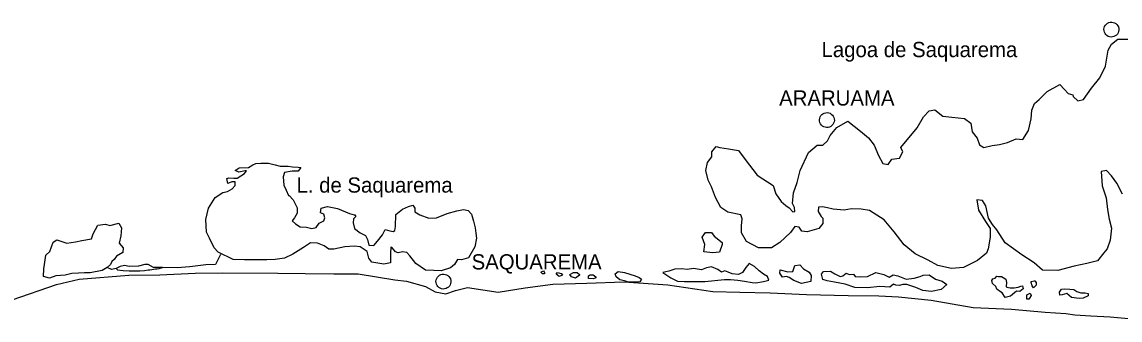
# Model space of a CAD drawing. Extents: x 662444 to 1640468, y 7452018 to 9606170.
# Drawn here: x 739609 to 785069, y 7459919 to 7472243 of the extents above; entities that cross this region are included whole.
import ezdxf

# ---------------------------------------------------------------- set-up
doc = ezdxf.new("R2010")
doc.units = 0
for name, color, linetype in [('Level 1', 7, 'Continuous'), ('Level 2', 7, 'Continuous'), ('Level 3', 7, 'Continuous')]:
    doc.layers.add(name, color=color, linetype=linetype)

msp = doc.modelspace()

# ---------------------------------------------------------------- linework, layer by layer
at = {"layer": 'Level 1'}
msp.add_line((750650, 7465062), (750671, 7465062), dxfattribs=at)
for points in [[(771237, 7464651), (771368, 7464560), (771519, 7464391), (771602, 7464411), (771594, 7464567), (771505, 7464735), (771544, 7465177), (771706, 7465606), (771827, 7466103), (772169, 7466850), (772524, 7467154), (772760, 7467150), (772958, 7467324), (773075, 7467543), (773338, 7467882), (773795, 7468140), (774321, 7467731), (774655, 7467459), (774896, 7467156), (775073, 7466720), (775252, 7466395), (775467, 7466347), (775615, 7466577), (775934, 7466616), (776072, 7466868), (775993, 7467047), (776665, 7467866), (776930, 7468326), (777171, 7468566), (777408, 7468617), (777732, 7468345), (778101, 7468305), (778634, 7468251), (778897, 7468057), (778952, 7467702), (779153, 7467443), (779250, 7467164), (779433, 7467050), (779774, 7467132), (780072, 7467171), (780413, 7467254), (780775, 7467413), (781041, 7467386), (781285, 7467758), (781386, 7468244), (781423, 7468598), (781521, 7468873), (781719, 7469036), (782054, 7469373), (782573, 7469652), (782764, 7469449), (782926, 7469290), (783120, 7469231), (783129, 7469165), (783320, 7468984), (783558, 7469035), (783885, 7469505), (784232, 7469931), (784467, 7470414), (784582, 7471077), (784710, 7471329), (784971, 7471535), (785546, 7471535)], [(785168, 7465125), (784941, 7465573), (784710, 7465877), (784509, 7466102), (784282, 7466062), (784333, 7465462), (784498, 7464972), (784551, 7464494), (784615, 7464083), (784721, 7463715), (784660, 7463218), (784530, 7462865), (784404, 7462690), (784130, 7462363), (783697, 7462260), (783172, 7462148), (782491, 7461973), (781865, 7461984), (781511, 7462279), (781004, 7462621), (780315, 7463111), (779966, 7463649), (779785, 7463863), (779626, 7464132), (779512, 7464644), (779372, 7464857), (779147, 7464894), (779211, 7464461), (779500, 7463990), (779689, 7463698), (779693, 7463344), (779612, 7462858), (779537, 7462682), (779172, 7462378), (778582, 7462090), (778088, 7462043), (777526, 7462176), (777130, 7462394), (776590, 7462658), (776135, 7463021), (775714, 7463561), (775302, 7464067), (774693, 7464444), (774355, 7464506), (773955, 7464513), (773646, 7464463), (773195, 7464505), (772960, 7464553), (772755, 7464601), (772591, 7464582), (772567, 7464405), (772697, 7464203), (772767, 7464124), (772763, 7463903), (772595, 7463706), (772120, 7463560), (771895, 7463586), (771785, 7463765), (771611, 7463780), (771422, 7463539), (770983, 7463126), (770641, 7462899), (770107, 7462909), (769598, 7463162), (769399, 7463520), (769404, 7463808), (769430, 7464096), (769371, 7464263), (768829, 7464383), (768545, 7464577), (768317, 7464991), (768160, 7465426), (768021, 7465705), (767926, 7466095), (767993, 7466426), (768172, 7466667), (768176, 7466877), (768344, 7467096), (768507, 7467049), (768866, 7466998), (769275, 7466924), (769556, 7466554), (770048, 7465913), (770707, 7465480), (770814, 7465135), (771034, 7464821), (771237, 7464651)], [(747326, 7464541), (747610, 7464979), (747922, 7465196), (748117, 7465237), (748314, 7465344), (748429, 7465476), (748432, 7465631), (748298, 7465633), (748133, 7465558), (748095, 7465769), (748168, 7465801), (748383, 7465786), (748517, 7465784), (748817, 7465979), (748901, 7466088), (748850, 7466089), (748593, 7466038), (748440, 7466107), (748606, 7466215), (748986, 7466220), (749162, 7466339), (749286, 7466392), (749502, 7466411), (749820, 7466405), (750096, 7466334), (750301, 7466276), (750629, 7466281), (750814, 7466256), (751049, 7466241), (751152, 7466228), (751047, 7466075), (750790, 7466068), (750481, 7466018), (750417, 7465842), (750452, 7465497), (750551, 7465285), (750650, 7465062)], [(750671, 7465062), (750842, 7464882), (751001, 7464558), (751008, 7464336), (750892, 7464149), (750797, 7464018), (750939, 7463894), (751121, 7463769), (751388, 7463753), (751613, 7463705), (751788, 7463747), (751914, 7463922), (752101, 7464019), (752154, 7464139), (752105, 7464295), (751973, 7464353), (751996, 7464541), (752254, 7464614), (752674, 7464530), (753163, 7464322), (753367, 7464263), (753388, 7464263), (753428, 7464196), (753334, 7464098), (753321, 7463932), (753378, 7463698), (753612, 7463528), (753835, 7463413), (753915, 7463246), (753972, 7463012), (754177, 7462998), (754334, 7463183), (754534, 7463446), (754640, 7463655), (754845, 7463607), (754978, 7463582), (755050, 7463625), (755074, 7463791), (755092, 7464278), (755363, 7464496), (755611, 7464613), (755797, 7464665), (755877, 7464542), (755874, 7464398), (756087, 7464262), (756455, 7464133), (756773, 7464139), (757218, 7464320), (757610, 7464435), (757888, 7464486), (758082, 7464449), (758213, 7464292), (758300, 7464002), (758378, 7463735), (758395, 7463513), (758432, 7463302), (758364, 7462948), (758090, 7462488), (757811, 7462404), (757647, 7462418), (757521, 7462221), (757354, 7462079), (756962, 7461953), (756654, 7461969), (756315, 7461975), (755920, 7462259), (755669, 7462573), (755538, 7462709), (755364, 7462734), (755188, 7462692), (755076, 7462739), (754945, 7462885), (754874, 7462930), (754870, 7462664), (754863, 7462277), (754585, 7462226), (754094, 7462312), (753974, 7462480), (753896, 7462758), (753612, 7462941), (753376, 7462978), (752976, 7462940), (752522, 7462848), (752317, 7462851), (752114, 7462988), (751839, 7463092), (751552, 7463108), (751261, 7462924), (750825, 7462644), (750474, 7462472), (750093, 7462423), (749744, 7462407), (749282, 7462414), (748820, 7462411), (748348, 7462419), (747727, 7462728), (747566, 7462897), (747367, 7463299), (747248, 7463545), (747216, 7464077), (747326, 7464541)], [(743141, 7462086), (742932, 7461964), (742438, 7461872), (742202, 7461865), (741945, 7461858), (741678, 7461840), (741400, 7461778), (741010, 7461751), (740752, 7461656), (740506, 7461715), (740511, 7462036), (740545, 7462213), (740592, 7462600), (740759, 7462752), (740899, 7463138), (741054, 7463235), (741462, 7463096), (741822, 7463145), (742090, 7463207), (742481, 7463279), (742557, 7463488), (742747, 7463840), (743066, 7463879), (743250, 7463831), (743621, 7463925), (743731, 7463735), (743705, 7463403), (743638, 7463094), (743799, 7462903), (743786, 7462704), (743516, 7462553), (743432, 7462421), (743328, 7462334), (743275, 7462213), (743141, 7462086)], [(768268, 7463385), (768591, 7463124), (768600, 7463036), (768492, 7462727), (768214, 7462699), (768081, 7462712), (767845, 7462739), (767882, 7463037), (767774, 7463349), (767901, 7463536), (768157, 7463531), (768268, 7463385)], [(747828, 7462627), (747616, 7462220), (747226, 7462205), (746557, 7462116), (746033, 7462080), (745428, 7462090)], [(739198, 7460750), (741045, 7461385), (741972, 7461614), (744027, 7461769), (745321, 7461792), (746779, 7461857), (747918, 7461872), (750207, 7461856), (751336, 7461848), (752526, 7461829), (753532, 7461834), (755046, 7461576), (755528, 7461523), (756314, 7461310), (756711, 7461082), (757151, 7461008), (757564, 7461134), (758048, 7461259), (759328, 7461070), (760439, 7461251), (761592, 7461408), (762988, 7461439), (764529, 7461501), (766343, 7461369), (768206, 7461092), (769325, 7461072), (770587, 7461039), (772094, 7460967), (773808, 7460936), (775080, 7460913), (775901, 7460876), (777253, 7460740), (778992, 7460431), (780582, 7460368), (781966, 7460243), (782827, 7460193), (783195, 7460131), (783862, 7460096), (784662, 7460048), (786199, 7459919)], [(743508, 7462043), (743313, 7462002), (743141, 7462086)], [(745428, 7462090), (745059, 7462096), (744835, 7462210), (744701, 7462212), (744433, 7462139), (744043, 7462135), (743859, 7462171), (743674, 7462129), (743508, 7462043)], [(743508, 7462043), (743569, 7461987), (743794, 7461961), (744041, 7461957), (744266, 7461954), (744492, 7461950), (744685, 7461969), (744828, 7461987), (744903, 7461989), (745134, 7462029), (745211, 7462038), (745287, 7462049), (745428, 7462090)], [(761201, 7461947), (761231, 7461913), (761261, 7461857), (761229, 7461824), (761157, 7461826), (761097, 7461893), (761201, 7461947)], [(761928, 7461845), (761988, 7461778), (761853, 7461714), (761722, 7461816), (761774, 7461881), (761928, 7461845)], [(762441, 7461881), (762595, 7461878), (762697, 7461799), (762696, 7461777), (762519, 7461647), (762366, 7461705), (762296, 7461795), (762441, 7461881)], [(764995, 7461747), (765158, 7461678), (765259, 7461610), (765186, 7461500), (764959, 7461482), (764713, 7461486), (764550, 7461534), (764356, 7461581), (764214, 7461706), (764165, 7461829), (764290, 7461926), (764556, 7461877), (764995, 7461747)], [(769276, 7461805), (769010, 7461831), (768847, 7461901), (768714, 7461948), (768570, 7461895), (768418, 7462008), (768153, 7462124), (767947, 7462083), (767740, 7461998), (767412, 7462048), (767155, 7462009), (766919, 7462035), (766642, 7462018), (766384, 7461934), (766147, 7461882), (766471, 7461666), (766746, 7461528), (767044, 7461512), (767875, 7461508), (768698, 7461593), (768944, 7461589), (769241, 7461572)], [(769241, 7461572), (769528, 7461523), (769835, 7461473), (769989, 7461459), (770308, 7461509), (770534, 7461560), (770476, 7461717), (770313, 7461808), (770131, 7461955), (769939, 7462136), (769715, 7462262), (769579, 7462087), (769442, 7461879), (769276, 7461805)], [(772193, 7461896), (772283, 7461762), (772268, 7461518), (771887, 7461425), (771571, 7461553), (771368, 7461678), (771256, 7461725), (771101, 7461694), (770991, 7461851), (771004, 7461995), (771311, 7461912), (771526, 7461930), (771603, 7462173), (771808, 7462202), (771959, 7462033), (772193, 7461896)], [(777433, 7461612), (777709, 7461530), (777902, 7461393), (777661, 7461176), (777270, 7461094), (776901, 7461134), (776616, 7461262), (776249, 7461390), (776074, 7461393), (775940, 7461340), (775786, 7461365), (775684, 7461401), (775539, 7461281), (775118, 7461300), (774614, 7461243), (774091, 7461263), (773683, 7461404), (773253, 7461489), (772946, 7461539), (772762, 7461598), (772705, 7461809), (772799, 7461930), (773087, 7461935), (773259, 7461833), (773483, 7461718), (773597, 7461749), (773732, 7461857), (773854, 7461800), (774029, 7461808), (774109, 7461717), (774325, 7461702), (774612, 7461719), (774965, 7461890), (775291, 7461796), (775515, 7461692), (775681, 7461788), (775875, 7461741), (776212, 7461613), (776541, 7461651), (776789, 7461713), (776913, 7461777), (777170, 7461783), (777433, 7461612)], [(763261, 7461789), (763362, 7461710), (763361, 7461665), (763268, 7461623), (763063, 7461637), (763065, 7461748), (763128, 7461791), (763261, 7461789)], [(779898, 7461644), (779971, 7461732), (780043, 7461719), (780166, 7461717), (780227, 7461671), (780338, 7461603), (780367, 7461469), (780353, 7461303), (780384, 7461281), (780517, 7461256), (780681, 7461253), (780856, 7461283), (780959, 7461325), (781031, 7461335), (781060, 7461213), (780914, 7461104), (780781, 7461107), (780531, 7460901), (780314, 7460850), (780194, 7461040), (780123, 7461086), (779972, 7461200), (779932, 7461300), (779791, 7461425), (779763, 7461558), (779805, 7461624), (779898, 7461644)], [(781492, 7461249), (781432, 7461339), (781383, 7461473), (781384, 7461517), (781518, 7461537), (781548, 7461536), (781598, 7461469), (781596, 7461358), (781492, 7461249)], [(781319, 7460820), (781288, 7460776), (781206, 7460778), (781208, 7460899), (781209, 7460966), (781354, 7461030), (781383, 7460929), (781319, 7460820)], [(783382, 7460803), (783055, 7460843), (782873, 7461012), (782677, 7460961), (782574, 7460940), (782556, 7461074), (782651, 7461194), (782784, 7461202), (782989, 7461188), (783154, 7461184), (783285, 7461104), (783449, 7461046), (783623, 7461043), (783746, 7461018), (783754, 7460918), (783547, 7460822), (783382, 7460803)]]:
    msp.add_lwpolyline(points, dxfattribs=at)
at = {"layer": 'Level 2'}
for centre in [(784711, 7471928), (772933, 7468188), (757057, 7461508)]:
    msp.add_ellipse(centre, major_axis=(308, -13), ratio=0.999998, dxfattribs=at)

# ---------------------------------------------------------------- texts
at = {"layer": 'Level 3'}
for s, height, p in [('Lagoa de Saquarema', 630.19, (772710, 7470789)), ('ARARUAMA', 630.2, (770956, 7468786)), ('L. de Saquarema', 629.99, (750977, 7465186)), ('SAQUAREMA', 629.9, (758225, 7462009))]:
    msp.add_text(s, height=height, dxfattribs=at).set_placement(p)

doc.saveas('drawing.dxf')
